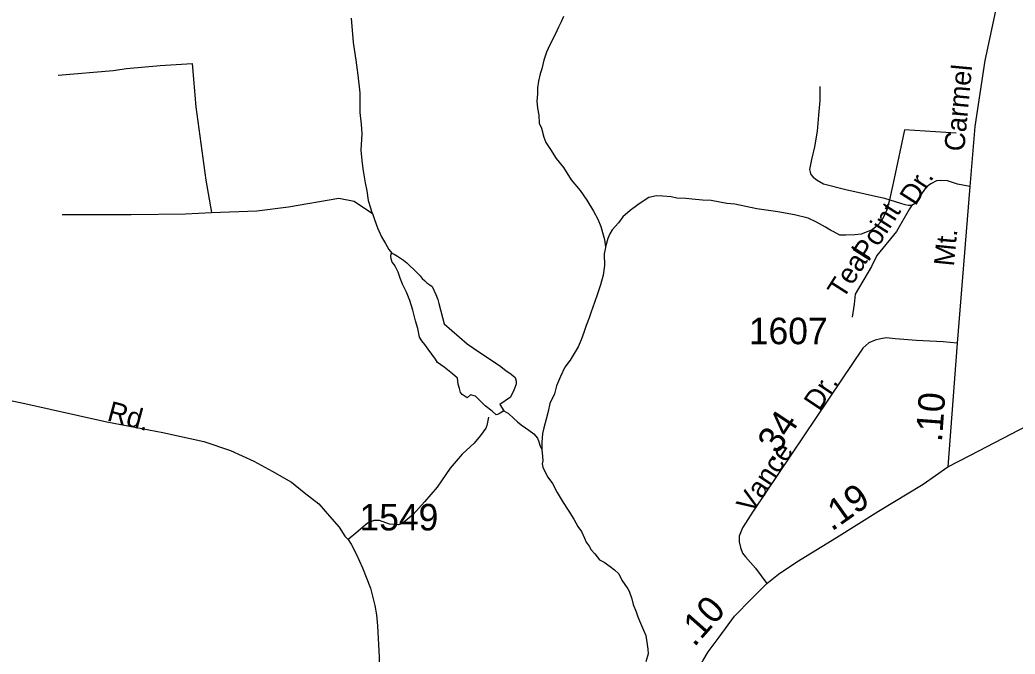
# Model space of a CAD drawing. Extents: x 2206922 to 2357709, y 510027 to 673830.
# Drawn here: x 2307313 to 2312007, y 618576 to 621565 of the extents above; entities that cross this region are included whole.
import ezdxf

# ---------------------------------------------------------------- set-up
doc = ezdxf.new("R2010")
doc.units = 0
for name, color, linetype in [('Exist Hydrographic Misc Water Feature', 7, 'Continuous'), ('Exist Road Non-System Type 51', 7, 'Continuous'), ('Exist Road Non-System Type 51 Label', 7, 'Continuous'), ('Exist Road Primary NC Attributed', 7, 'Continuous'), ('Exist Road Primary NC Mileage Hundredths English Label', 7, 'Continuous'), ('Exist Road Secondary Mileage Hundredths English Label', 7, 'Continuous'), ('Exist Road Secondary Type 51 Attributed', 7, 'Continuous'), ('Exist Road Secondary Type 51 Label', 7, 'Continuous'), ('Exist Road Secondary Type 51 Number Label', 7, 'Continuous')]:
    doc.layers.add(name, color=color, linetype=linetype)

msp = doc.modelspace()

# ---------------------------------------------------------------- linework, layer by layer
at = {"layer": 'Exist Hydrographic Misc Water Feature'}
for points in [[(2308876.2, 621572.5), (2308885.6, 621458.8), (2308898.6, 621374.9), (2308907, 621305.1), (2308916, 621221.4), (2308917.2, 621129.2), (2308923.6, 621073.5), (2308926, 621027.3), (2308920.7, 620951.4), (2308925.6, 620901.6), (2308931.6, 620863.4), (2308942.6, 620797.6), (2308949.2, 620759.8), (2308955.6, 620713.8), (2308967.7, 620679.9), (2308972, 620662.3), (2308975.9, 620652.4)], [(2309877.7, 621581.6), (2309865.6, 621555.4), (2309854.1, 621531.2), (2309838.5, 621497), (2309813.3, 621446.9), (2309797.3, 621412.7), (2309783.8, 621374.7), (2309774.5, 621334.3), (2309766.7, 621310.3), (2309759, 621276.2), (2309755.3, 621244.3), (2309755.3, 621216.3), (2309752.2, 621182.3), (2309754.2, 621148.3), (2309760.8, 621116.6), (2309763.1, 621078.5), (2309773.5, 621054.6), (2309783.8, 621012.5), (2309794, 620986.7), (2309816.4, 620954.9), (2309842.6, 620911.2), (2309877.5, 620869.8), (2309913.8, 620812), (2309956.2, 620760.7), (2309986.8, 620715.1), (2310019.4, 620663.5), (2310039.9, 620625.6), (2310053.8, 620591.8), (2310064.7, 620552.1), (2310070.8, 620530.1), (2310073.1, 620506.2), (2310075.4, 620496.2)], [(2307494.3, 621304.6), (2307753.7, 621326.2), (2307816.7, 621335.6), (2307975.6, 621349.6), (2308125.2, 621358.9), (2308142.7, 621154.9), (2308190.7, 620809.5), (2308216.3, 620657.5)], [(2311729.8, 621031.4), (2311485.8, 621046.7), (2311436.2, 620818.1), (2311415.1, 620716.2), (2311401.7, 620670), (2311388, 620638), (2311374.7, 620613.6), (2311358.9, 620595.7), (2311333, 620575.3), (2311281.2, 620554.7), (2311251.4, 620552.3), (2311209.4, 620550.1), (2311181.3, 620549.9), (2311148.9, 620567.3), (2311141.1, 620571.3), (2311113, 620588.9), (2311070.6, 620612.4), (2311030.6, 620630.1), (2310966.4, 620645.5), (2310888.1, 620660.5), (2310789.9, 620675.3), (2310685.9, 620696.2), (2310647.8, 620700), (2310573.9, 620713.1), (2310533.3, 620714.7), (2310483.7, 620720.2), (2310453.8, 620723.9), (2310411.9, 620725.3), (2310385.5, 620730.9), (2310345.7, 620734.5), (2310315.6, 620736.2), (2310279.7, 620727.8), (2310257.7, 620713.7), (2310228, 620693.4), (2310192.1, 620667.2), (2310157.1, 620636.8), (2310137, 620608.6), (2310107.4, 620576.1), (2310095.5, 620556), (2310086, 620534.6), (2310075.4, 620496.2)], [(2308216.3, 620657.5), (2308431.3, 620664.5), (2308580.9, 620683.2), (2308816.9, 620725.3), (2308889.3, 620711.3), (2308975.9, 620652.4)], [(2307513, 620648.1), (2307618.1, 620648.1), (2307837.8, 620648.1), (2308094.8, 620650.5), (2308216.3, 620657.5)], [(2308975.9, 620652.4), (2308986.1, 620624.4), (2309000.7, 620584.5), (2309019.3, 620542.8), (2309037.4, 620510.9), (2309053.6, 620483.3), (2309068.1, 620465.3)], [(2310075.4, 620496.2), (2310075.6, 620492.1), (2310069.6, 620462.1), (2310070, 620408.1), (2310064.5, 620361.9), (2310051.4, 620316), (2310037.4, 620273.9), (2310024.1, 620233.8), (2310008.5, 620189.5), (2309998.9, 620161.3), (2309983.5, 620125.1), (2309973.4, 620091.3), (2309960.1, 620057.3), (2309946.4, 620024.9), (2309908.8, 619960.7), (2309883.2, 619928.5), (2309863.7, 619884), (2309844.1, 619839.9), (2309834.8, 619802), (2309813.5, 619757.7), (2309805.5, 619719.6), (2309796.1, 619683.3), (2309784.8, 619641.6), (2309778.6, 619615.4), (2309775.6, 619575.3), (2309775.6, 619539.6)], [(2309595.7, 619723.2), (2309577.9, 619711.3), (2309565.8, 619705), (2309560.1, 619703), (2309540.8, 619721.5), (2309508.2, 619745.4), (2309462.6, 619791), (2309438.7, 619797.6), (2309423.5, 619784.5), (2309399.1, 619799), (2309391.1, 619809.1), (2309386.6, 619828), (2309380.1, 619847.5), (2309377.9, 619875.8), (2309354, 619897.5), (2309314.9, 619928), (2309283.6, 619949.9), (2309273.4, 619965.5), (2309238.9, 620013.4), (2309222.5, 620035.3), (2309208.6, 620052.8), (2309198.3, 620068.9), (2309189.7, 620110.8), (2309179.1, 620146.9), (2309167, 620196.5), (2309152, 620242.2), (2309136.2, 620281.9), (2309117.3, 620320), (2309107.1, 620347.9), (2309096.8, 620375.8), (2309084.5, 620401.6), (2309078.6, 620411.4), (2309068.7, 620423.4), (2309064, 620439.1), (2309062.2, 620453.2), (2309064, 620461), (2309068.1, 620465.3)], [(2309068.1, 620465.3), (2309078, 620461.4), (2309094.2, 620451.6), (2309122.5, 620432), (2309138.3, 620420.2), (2309152.6, 620406.4), (2309170.9, 620388.6), (2309186.9, 620372.8), (2309201.2, 620358.9), (2309211.1, 620346.8), (2309221.3, 620337.2), (2309233.4, 620325.2), (2309247.6, 620317), (2309258.4, 620308.3), (2309275.8, 620271.4), (2309284.5, 620247.5), (2309288.8, 620227.9), (2309314.9, 620132.3), (2309423.5, 620038.8), (2309482.2, 619997.5), (2309575.6, 619936.7), (2309606, 619912.7), (2309629.9, 619895.4), (2309649.4, 619880.1), (2309654.4, 619862), (2309653.8, 619847.5), (2309642.9, 619819.3), (2309627.7, 619786.7), (2309577.7, 619751.9), (2309595.7, 619723.2)], [(2309595.7, 619723.2), (2309618.1, 619709.7), (2309642.1, 619687.9), (2309660.3, 619670.1), (2309678.4, 619656.4), (2309698.7, 619642.4), (2309714.5, 619630.7), (2309737, 619614.7), (2309755.1, 619593), (2309761.2, 619577), (2309767.6, 619555.4), (2309775.6, 619539.6)], [(2309775.6, 619539.6), (2309778.2, 619507.6), (2309780.3, 619487.4), (2309776.4, 619473.4), (2309780.5, 619457.3), (2309790.5, 619433.5), (2309803.2, 619409.7), (2309825.4, 619380), (2309847.7, 619338.1), (2309876.4, 619290.4), (2309898.6, 619255), (2309925.3, 619211.3), (2309945.6, 619177.4), (2309961.5, 619153.5), (2309976.3, 619121.6), (2309984.3, 619103.8), (2309998.5, 619083.9), (2310008.5, 619068.1), (2310024.7, 619048.2), (2310047.1, 619020.6), (2310068.8, 619008.8), (2310097.3, 618989.1), (2310117.8, 618973.4), (2310137.9, 618953.8), (2310152, 618923.7), (2310180.5, 618884), (2310186.3, 618872.3), (2310199, 618836.3), (2310205.4, 618810.2), (2310219.3, 618774.4), (2310227.7, 618750.9), (2310240.6, 618720.9), (2310254.4, 618688.8), (2310265, 618662.9), (2310271.2, 618621.4), (2310275.7, 618599.3), (2310275.9, 618577.3), (2310266, 618539)]]:
    msp.add_lwpolyline(points, dxfattribs=at)
at = {"layer": 'Exist Road Non-System Type 51'}
for points in [[(2311086.8, 621251.5), (2311086.8, 621185.5), (2311080.2, 621116.2), (2311073.6, 621040.3), (2311060.4, 620966), (2311047.2, 620906.6), (2311040.6, 620875.2), (2311037.3, 620860.4), (2311040.6, 620847.2), (2311043.9, 620835.6), (2311055.5, 620824.1), (2311073.6, 620809.2), (2311103.3, 620792.7), (2311208.9, 620766.3), (2311391.9, 620725.1), (2311466.2, 620701.1), (2311487.6, 620694.5), (2311504.1, 620691.2), (2311513.6, 620691.4), (2311522.2, 620693.7)], [(2311794.4, 620779.5), (2311735, 620791.1), (2311688.8, 620805.9), (2311655.8, 620807.6), (2311636, 620805.9), (2311609.6, 620792.7), (2311588.2, 620776.2), (2311558.5, 620735), (2311545.3, 620713.5), (2311532.1, 620698.7), (2311527.9, 620695.6), (2311522.2, 620693.7)], [(2311522.2, 620693.7), (2311509, 620673.9), (2311448, 620568.3), (2311355.7, 620454.4), (2311329.3, 620403.2), (2311253.4, 620272.9), (2311248.5, 620225), (2311238.6, 620164)], [(2309524.2, 619692.7), (2309516.2, 619653.7), (2309510.8, 619640.2), (2309485.2, 619606.5), (2309455.6, 619570.2), (2309399.1, 619519), (2309342.6, 619451.7), (2309280.7, 619362.8), (2309221.5, 619292.8), (2309167.6, 619233.5), (2309129.9, 619202.6), (2309113.8, 619189.1), (2309099, 619185.1), (2309055.9, 619187.8), (2309008.8, 619205.3), (2308983.3, 619205.3), (2308952.3, 619193.1), (2308907.9, 619154.1), (2308862.1, 619116.4)]]:
    msp.add_lwpolyline(points, dxfattribs=at)
at = {"layer": 'Exist Road Primary NC Attributed'}
for points in [[(2311690.5, 619458.4), (2311796.8, 619513.2), (2312065.2, 619654.1), (2312307.5, 619790.6), (2312559.8, 619937.2), (2312861.7, 620114.5), (2313080.2, 620240.7), (2313298.7, 620375), (2313478.9, 620508), (2313664.6, 620610.9), (2313925.6, 620749), (2314133.9, 620839.4), (2314367.3, 620932.3), (2314638.6, 621057), (2314758.9, 621108.1)], [(2310836.1, 618908.1), (2310890.6, 618952.6), (2310978, 619010.4), (2311164.3, 619125.9), (2311362.3, 619249.7), (2311574.2, 619377), (2311690.5, 619458.4)], [(2310513, 618502.4), (2310534.3, 618544.2), (2310559.1, 618587.1), (2310611.8, 618656.4), (2310684.4, 618754.6), (2310763.6, 618837.1), (2310836.1, 618908.1)]]:
    msp.add_lwpolyline(points, dxfattribs=at)
at = {"layer": 'Exist Road Secondary Type 51 Attributed'}
msp.add_line((2311733.3, 620041.8), (2311690.5, 619458.4), dxfattribs=at)
for points in [[(2312191.4, 624626.3), (2312081.6, 624399.5), (2312033.8, 624284.4), (2312007.2, 624199.3), (2311993, 624111.6), (2311991.3, 623820.1), (2312018, 623469.6), (2312062.1, 622943.9), (2312085.1, 622599.3), (2312090.4, 622477), (2312088.5, 622314.9), (2312079.5, 622227), (2312064.4, 622138.7), (2312004.7, 621928.3), (2311919.8, 621629.5), (2311863.8, 621374), (2311817.7, 621063.1), (2311794.4, 620779.5), (2311733.3, 620041.8)], [(2311733.3, 620041.8), (2311667.4, 620048.4), (2311542, 620053.4), (2311441.4, 620061.6), (2311398.5, 620065.8), (2311373.8, 620062.5), (2311347.4, 620055.9), (2311317.7, 620042.7), (2311289.7, 620017.1), (2311189.1, 619868.5), (2310771.8, 619248.8), (2310722.3, 619171.3), (2310705.8, 619131.7), (2310705.8, 619104.4), (2310712.4, 619078), (2310722.3, 619051.6), (2310735.5, 619035.1), (2310783.4, 618980.7), (2310836.1, 618908.1)], [(2306816.7, 619863.1), (2307322.7, 619759.4), (2307723.7, 619671.2), (2307987.4, 619620), (2308181.2, 619578.3), (2308306.4, 619535.8), (2308416.7, 619484.7), (2308502.8, 619437.5), (2308594.4, 619386.4), (2308653.6, 619337.9), (2308723.5, 619284.7), (2308773.3, 619225.5), (2308819.1, 619174.3), (2308846, 619131.2), (2308862.1, 619116.4), (2308875.6, 619093.5), (2308901.2, 619045), (2308929.4, 618983.1), (2308967.1, 618886.1), (2308987.3, 618805.3), (2308995.4, 618760.9), (2309000.8, 618708.4), (2309007.5, 618561.6), (2309011.5, 618251.9)]]:
    msp.add_lwpolyline(points, dxfattribs=at)

# ---------------------------------------------------------------- texts
at = {"layer": 'Exist Road Non-System Type 51 Label'}
for s, p in [('Dr.', (2311536.8, 620685.1)), ('Point', (2311315.9, 620420.7)), ('Teal', (2311196.1, 620244.9))]:
    msp.add_text(s, height=95, rotation=57.4993, dxfattribs=at).set_placement(p)
at = {"layer": 'Exist Road Primary NC Mileage Hundredths English Label'}
for s, rotation, p in [('.19', 35.4624, (2311142.6, 619151.8)), ('.10', 48.5093, (2310494.3, 618605.7))]:
    msp.add_text(s, height=125, rotation=rotation, dxfattribs=at).set_placement(p)
at = {"layer": 'Exist Road Secondary Mileage Hundredths English Label'}
for s, rotation, p in [('.10', 85.7962, (2311661.9, 619573.2)), ('.34', 56.4401, (2310862.1, 619474.7))]:
    msp.add_text(s, height=125, rotation=rotation, dxfattribs=at).set_placement(p)
at = {"layer": 'Exist Road Secondary Type 51 Label'}
for s, rotation, p in [('Carmel', 84.7105, (2311767.2, 620942.3)), ('Mt.', 84.4052, (2311718.4, 620401.1)), ('Dr.', 56.4401, (2311083.6, 619717.4)), ('Rd.', 344.8963, (2307720.3, 619678.1)), ('Vance', 56.4401, (2310766.3, 619233))]:
    msp.add_text(s, height=95, rotation=rotation, dxfattribs=at).set_placement(p)
at = {"layer": 'Exist Road Secondary Type 51 Number Label'}
for s, p in [('1607', (2310751.4, 620036.4)), ('1549', (2308915.1, 619158.7))]:
    msp.add_text(s, height=125, dxfattribs=at).set_placement(p)

doc.saveas('drawing.dxf')
